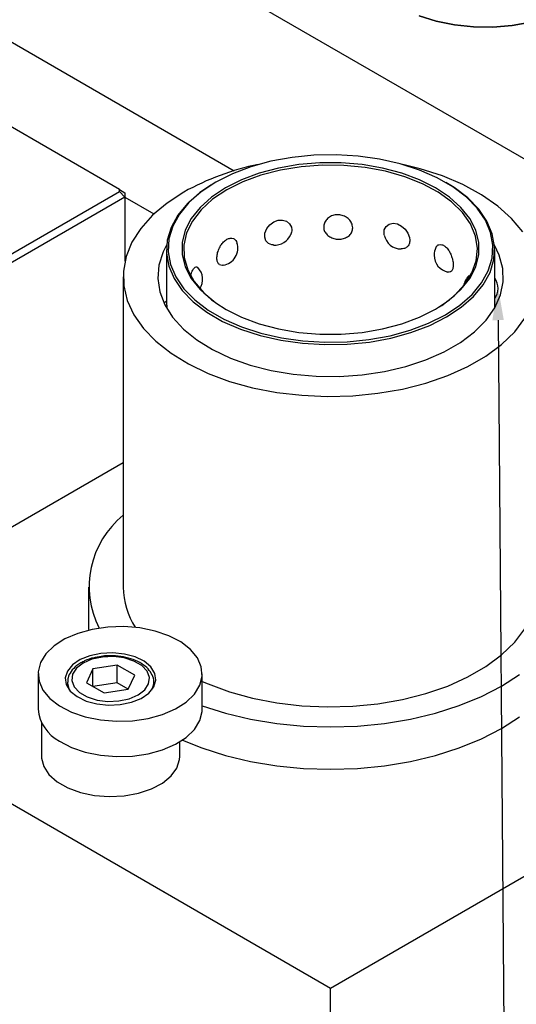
# Model space of a CAD drawing. Header units: inches. Extents: x 1880 to 2363, y -453 to -54.
# Tile 282 of 656: x 2071.66 to 2073.92, y -427.52 to -423.04. Entities that reach past the tile are written whole.
import ezdxf

# ---------------------------------------------------------------- set-up
doc = ezdxf.new("R2010")
doc.units = ezdxf.units.IN
doc.header["$LTSCALE"] = 0.5
doc.header["$MEASUREMENT"] = 0
for name, color, linetype in [('DIE-M-S', 8, 'Continuous'), ('DIE-M-S3', 8, 'Continuous'), ('DSS-M-S', 53, 'Continuous'), ('SID-M-S', 105, 'Continuous'), ('SVD-M-S', 8, 'Continuous')]:
    doc.layers.add(name, color=color, linetype=linetype)

msp = doc.modelspace()

# ---------------------------------------------------------------- linework, layer by layer
at = {"layer": 'DIE-M-S', "linetype": 'Continuous', "lineweight": 25}
for p, q in [((2067.86449, -420.15676), (2075.01687, -424.28574)), ((2067.86449, -420.9733), (2072.63336, -423.72631)), ((2073.47553, -423.02043), (2073.55322, -423.04514)), ((2073.55322, -423.04514), (2073.63678, -423.06233)), ((2073.63678, -423.06233), (2073.72403, -423.07156)), ((2073.81272, -423.07259), (2073.90054, -423.06539)), ((2073.90054, -423.06539), (2073.98523, -423.05016)), ((2073.72403, -423.07156), (2073.81272, -423.07259))]:
    msp.add_line(p, q, dxfattribs=at)
at = {"layer": 'DIE-M-S3', "linetype": 'Continuous', "lineweight": 25}
for p, q in [((2067.86449, -420.9733), (2072.63336, -423.72631)), ((2072.13541, -423.84712), (2072.26763, -423.92345))]:
    msp.add_line(p, q, dxfattribs=at)
at = {"layer": 'DSS-M-S', "linetype": 'Continuous', "lineweight": 25}
for p, q in [((2064.23349, -422.34697), (2073.07233, -427.44952)), ((2073.55322, -423.04514), (2073.47553, -423.02043)), ((2073.63678, -423.06233), (2073.55322, -423.04514)), ((2073.72403, -423.07156), (2073.63678, -423.06233)), ((2073.90054, -423.06539), (2073.81272, -423.07259)), ((2073.98523, -423.05016), (2073.90054, -423.06539)), ((2073.81272, -423.07259), (2073.72403, -423.07156)), ((2072.11041, -423.81208), (2071.45331, -423.43274)), ((2072.8008, -423.68326), (2072.70957, -423.70831)), ((2072.89709, -423.66562), (2072.8008, -423.68326)), ((2072.99664, -423.65571), (2072.89709, -423.66562)), ((2073.02402, -423.69083), (2072.92839, -423.69877)), ((2073.0976, -423.65372), (2072.99664, -423.65571)), ((2073.12064, -423.69083), (2073.02402, -423.69083)), ((2073.19809, -423.65968), (2073.0976, -423.65372)), ((2073.21627, -423.69877), (2073.12064, -423.69083)), ((2073.29624, -423.67349), (2073.19809, -423.65968)), ((2073.39021, -423.69489), (2073.29624, -423.67349)), ((2072.70957, -423.70831), (2072.6251, -423.74029)), ((2072.7478, -423.73765), (2072.66652, -423.76781)), ((2072.83568, -423.71448), (2072.7478, -423.73765)), ((2072.84469, -423.72384), (2072.75548, -423.74685)), ((2072.92839, -423.69877), (2072.83568, -423.71448)), ((2072.93876, -423.70858), (2072.84469, -423.72384)), ((2073.03567, -423.70139), (2072.93876, -423.70858)), ((2073.13337, -423.70242), (2073.03567, -423.70139)), ((2073.22976, -423.71165), (2073.13337, -423.70242)), ((2073.30897, -423.71448), (2073.21627, -423.69877)), ((2073.3228, -423.72889), (2073.22976, -423.71165)), ((2073.39686, -423.73765), (2073.30897, -423.71448)), ((2073.4105, -423.75376), (2073.3228, -423.72889)), ((2073.47827, -423.72347), (2073.39021, -423.69489)), ((2073.47814, -423.76781), (2073.39686, -423.73765)), ((2073.48042, -423.71737), (2073.40141, -423.69803)), ((2073.55876, -423.7587), (2073.47827, -423.72347)), ((2073.58206, -423.75005), (2073.48042, -423.71737)), ((2072.54896, -423.77862), (2072.48257, -423.82257)), ((2072.6251, -423.74029), (2072.54896, -423.77862)), ((2072.66652, -423.76781), (2072.5935, -423.80433)), ((2072.67302, -423.77711), (2072.59907, -423.81398)), ((2072.75548, -423.74685), (2072.67302, -423.77711)), ((2073.49099, -423.78573), (2073.4105, -423.75376)), ((2073.55116, -423.80433), (2073.47814, -423.76781)), ((2073.6302, -423.79994), (2073.55876, -423.7587)), ((2073.67596, -423.7897), (2073.58206, -423.75005)), ((2073.63613, -423.80338), (2073.59855, -423.78028)), ((2071.46366, -424.1939), (2072.11041, -423.82054)), ((2072.11041, -423.82054), (2072.11041, -423.81208)), ((2072.11041, -423.81208), (2072.13541, -423.82652)), ((2072.11041, -423.82054), (2072.13541, -423.84693)), ((2072.13541, -423.82652), (2072.13541, -423.84693)), ((2072.4042, -423.82364), (2072.32715, -423.87396)), ((2072.47629, -423.82626), (2072.4203, -423.87554)), ((2072.48257, -423.82257), (2072.42716, -423.87134)), ((2072.5262, -423.79209), (2072.47629, -423.82626)), ((2072.5935, -423.80433), (2072.53023, -423.84649)), ((2072.59907, -423.81398), (2072.5352, -423.85667)), ((2073.56256, -423.82414), (2073.49099, -423.78573)), ((2073.61443, -423.84649), (2073.55116, -423.80433)), ((2073.62368, -423.86815), (2073.56256, -423.82414)), ((2073.69124, -423.84641), (2073.6302, -423.79994)), ((2073.69782, -423.85035), (2073.63613, -423.80338)), ((2073.76072, -423.8357), (2073.67596, -423.7897)), ((2072.13541, -423.84693), (2071.48134, -424.22452)), ((2072.13541, -423.84693), (2072.13541, -424.13867)), ((2072.42716, -423.87134), (2072.38378, -423.924)), ((2072.53023, -423.84649), (2072.478, -423.89341)), ((2072.5352, -423.85667), (2072.48279, -423.90427)), ((2073.66666, -423.89341), (2073.61443, -423.84649)), ((2073.67305, -423.91682), (2073.62368, -423.86815)), ((2073.74075, -423.89724), (2073.69124, -423.84641)), ((2073.74786, -423.90172), (2073.69782, -423.85035)), ((2073.83504, -423.88737), (2073.76072, -423.8357)), ((2072.32715, -423.87396), (2072.26141, -423.92937)), ((2072.4203, -423.87554), (2072.37645, -423.92877)), ((2072.478, -423.89341), (2072.43786, -423.94414)), ((2072.48279, -423.90427), (2072.44294, -423.95577)), ((2073.7068, -423.94414), (2073.66666, -423.89341)), ((2073.70961, -423.96913), (2073.67305, -423.91682)), ((2073.77781, -423.95149), (2073.74075, -423.89724)), ((2073.78531, -423.95655), (2073.74786, -423.90172)), ((2073.8978, -423.94392), (2073.83504, -423.88737)), ((2072.26141, -423.92937), (2072.20796, -423.98902)), ((2072.37645, -423.92877), (2072.34557, -423.98494)), ((2072.38378, -423.924), (2072.35322, -423.97959)), ((2072.43786, -423.94414), (2072.41064, -423.99766)), ((2072.44294, -423.95577), (2072.4165, -424.01008)), ((2072.79562, -423.97236), (2072.81398, -423.95907)), ((2072.81398, -423.95907), (2072.8342, -423.95185)), ((2072.8342, -423.95185), (2072.85411, -423.95112)), ((2072.85411, -423.95112), (2072.87182, -423.95667)), ((2072.87182, -423.95667), (2072.88562, -423.96788)), ((2073.73402, -423.99766), (2073.7068, -423.94414)), ((2073.80172, -424.00815), (2073.77781, -423.95149)), ((2073.80948, -424.01381), (2073.78531, -423.95655)), ((2073.94804, -424.00449), (2073.8978, -423.94392)), ((2072.20796, -423.98902), (2072.16761, -424.05201)), ((2072.34557, -423.98494), (2072.32822, -424.04302)), ((2072.35322, -423.97959), (2072.33605, -424.03706)), ((2072.41064, -423.99766), (2072.39689, -424.05287)), ((2072.7734, -424.01028), (2072.78148, -423.99026)), ((2072.78148, -423.99026), (2072.79562, -423.97236)), ((2072.88562, -423.96788), (2072.89381, -423.9837)), ((2072.89381, -423.9837), (2072.89544, -423.99596)), ((2072.89544, -423.99596), (2072.89544, -423.99596)), ((2073.31613, -424.0152), (2073.31732, -423.99642)), ((2073.31732, -423.99642), (2073.32568, -423.98062)), ((2073.32568, -423.98062), (2073.34006, -423.97006)), ((2073.34006, -423.97006), (2073.35829, -423.96616)), ((2073.35829, -423.96616), (2073.37783, -423.96916)), ((2073.37783, -423.96916), (2073.39651, -423.97836)), ((2073.39651, -423.97836), (2073.4127, -423.99262)), ((2073.4127, -423.99262), (2073.42503, -424.01054)), ((2073.7326, -424.02396), (2073.70961, -423.96913)), ((2073.74777, -424.05287), (2073.73402, -423.99766)), ((2072.16761, -424.05201), (2072.14097, -424.11738)), ((2072.32822, -424.04302), (2072.32473, -424.10193)), ((2072.33605, -424.03706), (2072.3326, -424.09534)), ((2072.39689, -424.05287), (2072.39689, -424.10864)), ((2072.4165, -424.01008), (2072.40404, -424.06602)), ((2072.77226, -424.02967), (2072.7734, -424.01028)), ((2072.77787, -424.04603), (2072.77226, -424.02967)), ((2072.7893, -424.0578), (2072.77787, -424.04603)), ((2073.31734, -424.01922), (2073.31613, -424.0152)), ((2073.42503, -424.01054), (2073.43223, -424.03032)), ((2073.43223, -424.03032), (2073.43367, -424.04337)), ((2073.43367, -424.04337), (2073.43367, -424.04337)), ((2073.74151, -424.08013), (2073.7326, -424.02396)), ((2073.74777, -424.10864), (2073.74777, -424.05287)), ((2073.81205, -424.06617), (2073.80172, -424.00815)), ((2073.81992, -424.07244), (2073.80948, -424.01381)), ((2072.30953, -424.09659), (2072.29031, -424.15629)), ((2072.32521, -424.06581), (2072.30953, -424.09659)), ((2072.3243, -424.08718), (2072.3243, -424.32316)), ((2072.3326, -424.09534), (2072.34293, -424.15335)), ((2072.40404, -424.06602), (2072.40583, -424.12242)), ((2072.80521, -424.0642), (2072.7893, -424.0578)), ((2072.81262, -424.06449), (2072.80521, -424.0642)), ((2073.73616, -424.13645), (2073.74151, -424.08013)), ((2073.80861, -424.12445), (2073.81205, -424.06617)), ((2073.81644, -424.13134), (2073.81992, -424.07244)), ((2073.84122, -424.11137), (2073.81944, -424.06581)), ((2073.82036, -424.35128), (2073.82036, -424.08718)), ((2072.14097, -424.11738), (2072.12846, -424.18415)), ((2072.32473, -424.10193), (2072.33517, -424.16056)), ((2072.39689, -424.10864), (2072.41064, -424.16385)), ((2072.40583, -424.12242), (2072.42182, -424.17807)), ((2073.71666, -424.19172), (2073.73616, -424.13645)), ((2073.73402, -424.16385), (2073.74777, -424.10864)), ((2073.79144, -424.18192), (2073.80861, -424.12445)), ((2073.79909, -424.18943), (2073.81644, -424.13134)), ((2073.85698, -424.17141), (2073.84122, -424.11137)), ((2072.12846, -424.18415), (2072.13025, -424.2513)), ((2072.29031, -424.15629), (2072.28504, -424.21694)), ((2072.33517, -424.16056), (2072.35935, -424.21782)), ((2072.34293, -424.15335), (2072.36685, -424.21001)), ((2072.41064, -424.16385), (2072.43786, -424.21737)), ((2072.42182, -424.17807), (2072.45167, -424.23178)), ((2073.7068, -424.21737), (2073.73402, -424.16385)), ((2073.76088, -424.23751), (2073.79144, -424.18192)), ((2073.85874, -424.23212), (2073.85698, -424.17141)), ((2072.12745, -424.20934), (2072.12745, -425.62382)), ((2072.28504, -424.21694), (2072.29382, -424.27745)), ((2072.35935, -424.21782), (2072.3968, -424.27265)), ((2072.36685, -424.21001), (2072.40391, -424.26427)), ((2072.43786, -424.21737), (2072.478, -424.2681)), ((2072.45167, -424.23178), (2072.49475, -424.2824)), ((2073.66666, -424.2681), (2073.7068, -424.21737)), ((2073.68342, -424.24477), (2073.71666, -424.19172)), ((2073.76821, -424.2456), (2073.79909, -424.18943)), ((2073.84647, -424.29243), (2073.85874, -424.23212)), ((2072.13025, -424.2513), (2072.14632, -424.31782)), ((2072.3968, -424.27265), (2072.44684, -424.32402)), ((2072.40391, -424.26427), (2072.45342, -424.3151)), ((2072.478, -424.2681), (2072.53023, -424.31502)), ((2073.61443, -424.31502), (2073.66666, -424.2681)), ((2073.63717, -424.29445), (2073.68342, -424.24477)), ((2073.71749, -424.29017), (2073.76088, -424.23751)), ((2073.72436, -424.29883), (2073.76821, -424.2456)), ((2072.14632, -424.31782), (2072.17643, -424.38269)), ((2072.29382, -424.27745), (2072.31649, -424.33674)), ((2072.45342, -424.3151), (2072.51446, -424.36157)), ((2072.49475, -424.2824), (2072.55015, -424.32887)), ((2072.53023, -424.31502), (2072.5935, -424.35718)), ((2073.55116, -424.35718), (2073.61443, -424.31502)), ((2073.57887, -424.33972), (2073.63717, -424.29445)), ((2073.66209, -424.33893), (2073.71749, -424.29017)), ((2073.66836, -424.34811), (2073.72436, -424.29883)), ((2073.82037, -424.35125), (2073.84647, -424.29243)), ((2072.31571, -424.32831), (2072.31331, -424.33029)), ((2072.32403, -424.32254), (2072.31571, -424.32831)), ((2072.31649, -424.33674), (2072.35265, -424.39377)), ((2072.44684, -424.32402), (2072.50853, -424.37098)), ((2072.51446, -424.36157), (2072.58589, -424.4028)), ((2072.55015, -424.32887), (2072.59622, -424.35874)), ((2072.5935, -424.35718), (2072.66652, -424.3937)), ((2073.47814, -424.3937), (2073.55116, -424.35718)), ((2073.54843, -424.35874), (2073.57887, -424.33972)), ((2073.5957, -424.38289), (2073.66209, -424.33893)), ((2073.60127, -424.39253), (2073.66836, -424.34811)), ((2073.78094, -424.40755), (2073.82037, -424.35125)), ((2072.17643, -424.38269), (2072.22012, -424.44493)), ((2072.35265, -424.39377), (2072.40165, -424.4475)), ((2072.50853, -424.37098), (2072.58072, -424.41266)), ((2072.58589, -424.4028), (2072.66639, -424.43804)), ((2072.66652, -424.3937), (2072.7478, -424.42386)), ((2073.39686, -424.42386), (2073.47814, -424.3937)), ((2073.51956, -424.42122), (2073.5957, -424.38289)), ((2073.52432, -424.43127), (2073.60127, -424.39253)), ((2073.72885, -424.4603), (2073.78094, -424.40755)), ((2073.91157, -424.45997), (2073.95856, -424.39853)), ((2072.22012, -424.44493), (2072.27673, -424.5036)), ((2072.40165, -424.4475), (2072.46262, -424.49698)), ((2072.58072, -424.41266), (2072.66207, -424.44827)), ((2072.66207, -424.44827), (2072.75106, -424.47716)), ((2072.66639, -424.43804), (2072.75444, -424.46662)), ((2072.7478, -424.42386), (2072.83568, -424.44703)), ((2072.83568, -424.44703), (2072.92839, -424.46274)), ((2073.21627, -424.46274), (2073.30897, -424.44703)), ((2073.30897, -424.44703), (2073.39686, -424.42386)), ((2073.34386, -424.47825), (2073.43509, -424.4532)), ((2073.43509, -424.4532), (2073.51956, -424.42122)), ((2073.43895, -424.46359), (2073.52432, -424.43127)), ((2072.46262, -424.49698), (2072.53447, -424.54132)), ((2072.75106, -424.47716), (2072.84604, -424.49878)), ((2072.75444, -424.46662), (2072.84842, -424.48802)), ((2072.84604, -424.49878), (2072.94523, -424.51273)), ((2072.84842, -424.48802), (2072.94657, -424.50183)), ((2072.92839, -424.46274), (2073.02402, -424.47068)), ((2073.02402, -424.47068), (2073.12064, -424.47068)), ((2073.12064, -424.47068), (2073.21627, -424.46274)), ((2073.14802, -424.5058), (2073.24757, -424.49589)), ((2073.24757, -424.49589), (2073.34386, -424.47825)), ((2073.24944, -424.50674), (2073.34675, -424.48891)), ((2073.34675, -424.48891), (2073.43895, -424.46359)), ((2073.66505, -424.50858), (2073.72885, -424.4603)), ((2073.85185, -424.51761), (2073.91157, -424.45997)), ((2072.27673, -424.5036), (2072.3454, -424.55781)), ((2072.53447, -424.54132), (2072.61592, -424.57975)), ((2072.94523, -424.51273), (2073.04679, -424.51876)), ((2072.94657, -424.50183), (2073.04706, -424.50779)), ((2073.04679, -424.51876), (2073.14883, -424.51675)), ((2073.04706, -424.50779), (2073.14802, -424.5058)), ((2073.14883, -424.51675), (2073.24944, -424.50674)), ((2073.59067, -424.55151), (2073.66505, -424.50858)), ((2073.78032, -424.57057), (2073.85185, -424.51761)), ((2072.3454, -424.55781), (2072.42509, -424.60674)), ((2072.61592, -424.57975), (2072.70551, -424.61156)), ((2073.41566, -424.61841), (2073.50705, -424.58835)), ((2073.50705, -424.58835), (2073.59067, -424.55151)), ((2073.69806, -424.61806), (2073.78032, -424.57057)), ((2072.42509, -424.60674), (2072.51459, -424.64965)), ((2072.70551, -424.61156), (2072.80165, -424.6362)), ((2073.31815, -424.64118), (2073.41566, -424.61841)), ((2073.60632, -424.65935), (2073.69806, -424.61806)), ((2072.51459, -424.64965), (2072.61255, -424.68588)), ((2072.80165, -424.6362), (2072.90262, -424.65322)), ((2072.90262, -424.65322), (2073.00662, -424.66231)), ((2073.00662, -424.66231), (2073.11179, -424.66333)), ((2073.11179, -424.66333), (2073.21625, -424.65624)), ((2073.21625, -424.65624), (2073.31815, -424.64118)), ((2073.50647, -424.69382), (2073.60632, -424.65935)), ((2072.61255, -424.68588), (2072.71747, -424.71488)), ((2072.71747, -424.71488), (2072.82778, -424.73623)), ((2073.28866, -424.74032), (2073.40005, -424.72095)), ((2073.40005, -424.72095), (2073.50647, -424.69382)), ((2072.82778, -424.73623), (2072.94179, -424.74958)), ((2072.94179, -424.74958), (2073.05778, -424.75475)), ((2073.05778, -424.75475), (2073.17399, -424.75165)), ((2073.17399, -424.75165), (2073.28866, -424.74032)), ((2073.07233, -427.44952), (2077.31497, -425.0003)), ((2070.75655, -425.84732), (2072.12745, -425.05592)), ((2071.96997, -425.62382), (2071.96997, -425.81671)), ((2073.91157, -425.87445), (2073.95856, -425.81301)), ((2073.85185, -425.93209), (2073.91157, -425.87445)), ((2073.78032, -425.98505), (2073.85185, -425.93209)), ((2073.69806, -426.03254), (2073.78032, -425.98505)), ((2073.85182, -426.07381), (2073.93419, -426.0206)), ((2072.48778, -426.05238), (2072.51459, -426.06413)), ((2072.51459, -426.06413), (2072.61255, -426.10036)), ((2073.60632, -426.07383), (2073.69806, -426.03254)), ((2072.61255, -426.10036), (2072.71747, -426.12936)), ((2073.40005, -426.13543), (2073.50647, -426.10831)), ((2073.50647, -426.10831), (2073.60632, -426.07383)), ((2073.75964, -426.12137), (2073.85182, -426.07381)), ((2072.71747, -426.12936), (2072.82778, -426.15071)), ((2072.82778, -426.15071), (2072.94179, -426.16406)), ((2073.17399, -426.16613), (2073.28866, -426.1548)), ((2073.28866, -426.1548), (2073.40005, -426.13543)), ((2073.65882, -426.16266), (2073.75964, -426.12137)), ((2072.48778, -426.16337), (2072.59403, -426.19718)), ((2072.59403, -426.19718), (2072.70824, -426.22449)), ((2072.94179, -426.16406), (2073.05778, -426.16923)), ((2073.05778, -426.16923), (2073.17399, -426.16613)), ((2073.43642, -426.22449), (2073.55063, -426.19718)), ((2073.55063, -426.19718), (2073.65882, -426.16266)), ((2072.70824, -426.22449), (2072.82703, -426.24425)), ((2072.82703, -426.24425), (2072.9489, -426.2562)), ((2073.19575, -426.2562), (2073.31763, -426.24425)), ((2073.31763, -426.24425), (2073.43642, -426.22449)), ((2073.85182, -426.2667), (2073.93419, -426.21348)), ((2072.9489, -426.2562), (2073.07233, -426.2602)), ((2073.07233, -426.2602), (2073.19575, -426.2562)), ((2073.75964, -426.31425), (2073.85182, -426.2667)), ((2072.39766, -426.31998), (2072.48584, -426.35555)), ((2073.65882, -426.35555), (2073.75964, -426.31425)), ((2072.48584, -426.35555), (2072.59403, -426.39007)), ((2073.55063, -426.39007), (2073.65882, -426.35555)), ((2072.59403, -426.39007), (2072.70824, -426.41738)), ((2072.70824, -426.41738), (2072.82703, -426.43713)), ((2073.31763, -426.43713), (2073.43642, -426.41738)), ((2073.43642, -426.41738), (2073.55063, -426.39007)), ((2072.82703, -426.43713), (2072.9489, -426.44909)), ((2072.9489, -426.44909), (2073.07233, -426.45309)), ((2073.07233, -426.45309), (2073.19575, -426.44909)), ((2073.19575, -426.44909), (2073.31763, -426.43713)), ((2073.07233, -428.4702), (2073.07233, -427.44952))]:
    msp.add_line(p, q, dxfattribs=at)
for centre, radius, start, end in [((2072.98144, -424.86134), 1.18745, 101.57167, 119.08604), ((2072.81837, -423.98667), 0.07874, 265.75741, 337.45941), ((2073.39405, -424.00408), 0.07874, 191.1655, 270.32701), ((2072.57123, -424.07932), 0.07874, 278.67042, 18.55956), ((2073.62306, -424.11114), 0.07874, 154.04724, 180), ((2073.62306, -424.11114), 0.07874, 180, 258.41582), ((2072.41074, -424.22199), 0.07874, 327.69794, 43.91347), ((2073.75684, -424.26271), 0.07874, 131.35804, 170.88923), ((2073.75684, -424.26271), 0.07874, 323.77161, 36.22839), ((2072.39026, -425.6205), 0.41755, 129.00796, 206.98031), ((2072.47856, -425.61844), 0.35115, 180.87926, 212.35811)]:
    msp.add_arc(centre, radius, start, end, dxfattribs=at)
for points, knots in [([(2073.17328, -423.98664), (2073.17253, -423.99295), (2073.17103, -424.00558), (2073.15926, -424.02155), (2073.14195, -424.03301), (2073.12069, -424.03878), (2073.09837, -424.03863), (2073.07731, -424.03291), (2073.05946, -424.02218), (2073.04657, -424.00718), (2073.04023, -423.98909), (2073.04152, -423.96973), (2073.05061, -423.95152), (2073.06643, -423.93699), (2073.08682, -423.92818), (2073.10911, -423.92605), (2073.13077, -423.9305), (2073.14979, -423.94079), (2073.16427, -423.9558), (2073.17213, -423.97195), (2073.17295, -423.98241), (2073.17328, -423.98664)], [0, 0, 0, 0, 0.0554579, 0.1109395, 0.1658403, 0.2192081, 0.2711117, 0.3223399, 0.3739729, 0.4268563, 0.4812619, 0.5368274, 0.5927419, 0.6480375, 0.7019377, 0.7542614, 0.8055938, 0.8569812, 0.9093952, 0.9633154, 1, 1, 1, 1]), ([(2072.89544, -423.99596), (2072.89529, -424.00256), (2072.89513, -424.00966), (2072.89115, -424.01629), (2072.89086, -424.01676)], [0, 0, 0, 0, 0.9285763, 1, 1, 1, 1]), ([(2072.58299, -424.15654), (2072.58154, -424.15694), (2072.57526, -424.15868), (2072.56648, -424.15523), (2072.55804, -424.14606), (2072.55405, -424.13053), (2072.55486, -424.11066), (2072.56065, -424.08861), (2072.57096, -424.06738), (2072.58468, -424.04979), (2072.60021, -424.03795), (2072.6159, -424.03277), (2072.62995, -424.03465), (2072.64065, -424.04198), (2072.64388, -424.05064), (2072.6453, -424.05444)], [0, 0, 0, 0, 0.024213, 0.1044406, 0.1866109, 0.2711462, 0.357484, 0.4443641, 0.5302824, 0.6140326, 0.6953332, 0.7750935, 0.8549393, 0.9363803, 1, 1, 1, 1]), ([(2073.43367, -424.04337), (2073.43303, -424.04952), (2073.43177, -424.06184), (2073.42161, -424.07491), (2073.40882, -424.08219), (2073.39848, -424.0821), (2073.39461, -424.08206)], [0, 0, 0, 0, 0.2789989, 0.5581172, 0.8343135, 1, 1, 1, 1]), ([(2073.55304, -424.07707), (2073.55385, -424.07494), (2073.55651, -424.06792), (2073.56599, -424.06252), (2073.57933, -424.06218), (2073.59367, -424.06951), (2073.60699, -424.08293), (2073.61825, -424.10102), (2073.62654, -424.12188), (2073.63093, -424.14117), (2073.63139, -424.15196), (2073.63157, -424.15633)], [0, 0, 0, 0, 0.0559124, 0.1840962, 0.3090452, 0.4303396, 0.5493361, 0.6684602, 0.789964, 0.9149593, 1, 1, 1, 1]), ([(2072.43696, -424.19921), (2072.43813, -424.19528), (2072.44127, -424.18477), (2072.44807, -424.17252), (2072.45611, -424.16459), (2072.46289, -424.16302), (2072.46584, -424.16662), (2072.46688, -424.16788)], [0, 0, 0, 0, 0.1459156, 0.3903589, 0.6301711, 0.8702404, 1, 1, 1, 1]), ([(2073.63157, -424.15633), (2073.63116, -424.16236), (2073.63034, -424.17443), (2073.62362, -424.18535), (2073.61571, -424.18998), (2073.60934, -424.18808), (2073.6074, -424.1875)], [0, 0, 0, 0, 0.2921159, 0.584357, 0.8735385, 1, 1, 1, 1]), ([(2072.32435, -424.32316), (2072.32435, -424.32343), (2072.32436, -424.3241), (2072.32506, -424.33307), (2072.32611, -424.34383), (2072.32659, -424.34879)], [0, 0, 0, 0, 0.2783618, 0.6678565, 1, 1, 1, 1])]:
    msp.add_open_spline(points, degree=3, knots=knots, dxfattribs=at)
at = {"layer": 'SID-M-S'}
msp.add_line((2073.83602, -424.40727), (2073.88184, -430.04734), dxfattribs=at)
msp.add_solid([(2073.81002, -424.40748), (2073.83475, -424.25127), (2073.81002, -424.40748), (2073.86201, -424.40705)], dxfattribs=at)
at = {"layer": 'SVD-M-S', "linetype": 'Continuous', "lineweight": 25}
for p, q in [((2071.92051, -425.83381), (2071.86176, -425.85913)), ((2071.9867, -425.8156), (2071.92051, -425.83381)), ((2072.05777, -425.80519), (2071.9867, -425.8156)), ((2072.13099, -425.80299), (2072.05777, -425.80519)), ((2072.20355, -425.80907), (2072.13099, -425.80299)), ((2072.27266, -425.82321), (2072.20355, -425.80907)), ((2072.33566, -425.84486), (2072.27266, -425.82321)), ((2072.39013, -425.87319), (2072.33566, -425.84486)), ((2071.81268, -425.89058), (2071.77518, -425.92695)), ((2071.86176, -425.85913), (2071.81268, -425.89058)), ((2072.43399, -425.90711), (2072.39013, -425.87319)), ((2071.77518, -425.92695), (2071.75069, -425.96684)), ((2071.97514, -425.93567), (2071.93086, -425.95348)), ((2072.02588, -425.92509), (2071.97514, -425.93567)), ((2072.07965, -425.92245), (2072.02588, -425.92509)), ((2072.13276, -425.92793), (2072.07965, -425.92245)), ((2072.18161, -425.94117), (2072.13276, -425.92793)), ((2072.46554, -425.94532), (2072.43399, -425.90711)), ((2071.75069, -425.96684), (2071.74015, -426.00873)), ((2071.89608, -425.97729), (2071.87316, -426.00549)), ((2071.93086, -425.95348), (2071.89608, -425.97729)), ((2071.94486, -425.96932), (2071.91464, -425.99263)), ((2071.94486, -425.96932), (2071.91464, -425.99263)), ((2071.98522, -425.95188), (2071.94486, -425.96932)), ((2071.98522, -425.95188), (2071.94486, -425.96932)), ((2072.03247, -425.94171), (2071.98522, -425.95188)), ((2072.03247, -425.94171), (2071.98522, -425.95188)), ((2072.09955, -425.97827), (2071.98977, -425.99525)), ((2072.09955, -425.97827), (2071.98977, -425.99525)), ((2072.08277, -425.93963), (2072.03247, -425.94171)), ((2072.08277, -425.93963), (2072.03247, -425.94171)), ((2072.13204, -425.94582), (2072.08277, -425.93963)), ((2072.13204, -425.94582), (2072.08277, -425.93963)), ((2072.17991, -426.02466), (2072.09955, -425.97827)), ((2072.09955, -426.05864), (2072.09955, -425.97827)), ((2072.17991, -426.02466), (2072.09955, -425.97827)), ((2072.09955, -426.05864), (2072.09955, -425.97827)), ((2072.1763, -425.95977), (2072.13204, -425.94582)), ((2072.1763, -425.95977), (2072.13204, -425.94582)), ((2072.21196, -425.98035), (2072.1763, -425.95977)), ((2072.21196, -425.98035), (2072.1763, -425.95977)), ((2072.22286, -425.96125), (2072.18161, -425.94117)), ((2072.23613, -426.0059), (2072.21196, -425.98035)), ((2072.23613, -426.0059), (2072.21196, -425.98035)), ((2072.2537, -425.9868), (2072.22286, -425.96125)), ((2072.48357, -425.98635), (2072.46554, -425.94532)), ((2071.73975, -426.01867), (2071.73975, -426.17941)), ((2071.74015, -426.00873), (2071.74397, -426.051)), ((2071.87316, -426.00549), (2071.86366, -426.03615)), ((2071.89701, -426.0199), (2071.89342, -426.04894)), ((2071.89701, -426.0199), (2071.89342, -426.04894)), ((2071.91464, -425.99263), (2071.89701, -426.0199)), ((2071.91464, -425.99263), (2071.89701, -426.0199)), ((2071.98977, -425.99525), (2071.96035, -426.05863)), ((2071.98977, -425.99525), (2071.96035, -426.05863)), ((2071.98977, -426.07561), (2071.98977, -425.99525)), ((2071.98977, -426.07561), (2071.98977, -425.99525)), ((2072.15049, -426.08804), (2072.17991, -426.02466)), ((2072.15049, -426.08804), (2072.17991, -426.02466)), ((2072.24684, -426.03435), (2072.23613, -426.0059)), ((2072.24684, -426.03435), (2072.23613, -426.0059)), ((2072.27203, -426.0161), (2072.2537, -425.9868)), ((2072.2766, -426.04714), (2072.27203, -426.0161)), ((2072.48739, -426.02861), (2072.48357, -425.98635)), ((2072.48778, -426.17941), (2072.48778, -426.01867)), ((2071.74397, -426.051), (2071.762, -426.09203)), ((2071.86366, -426.03615), (2071.86823, -426.06719)), ((2071.86823, -426.06719), (2071.88656, -426.09648)), ((2071.87328, -426.05772), (2071.87328, -426.07803)), ((2071.87328, -426.05772), (2071.87328, -426.07803)), ((2071.87331, -426.05576), (2071.87339, -426.0616)), ((2071.87331, -426.05576), (2071.87339, -426.0616)), ((2071.87339, -426.0616), (2071.88184, -426.09086)), ((2071.87339, -426.0616), (2071.88184, -426.09086)), ((2071.89342, -426.04894), (2071.90414, -426.07739)), ((2071.89342, -426.04894), (2071.90414, -426.07739)), ((2071.96035, -426.05863), (2072.04072, -426.10502)), ((2071.96035, -426.05863), (2072.04072, -426.10502)), ((2072.09955, -426.05864), (2071.98978, -426.07562)), ((2072.09955, -426.05864), (2071.98978, -426.07562)), ((2072.15048, -426.08804), (2072.09955, -426.05864)), ((2072.15048, -426.08804), (2072.09955, -426.05864)), ((2072.22562, -426.09066), (2072.24325, -426.06338)), ((2072.22562, -426.09066), (2072.24325, -426.06338)), ((2072.24325, -426.06338), (2072.24684, -426.03435)), ((2072.24325, -426.06338), (2072.24684, -426.03435)), ((2072.25842, -426.09086), (2072.26595, -426.06934)), ((2072.25842, -426.09086), (2072.26595, -426.06934)), ((2072.26595, -426.06934), (2072.26682, -426.06232)), ((2072.26595, -426.06934), (2072.26682, -426.06232)), ((2072.26682, -426.06232), (2072.26698, -426.05772)), ((2072.26682, -426.06232), (2072.26698, -426.05772)), ((2072.26698, -426.07803), (2072.26698, -426.05772)), ((2072.26698, -426.07803), (2072.26698, -426.05772)), ((2072.26711, -426.0778), (2072.2766, -426.04714)), ((2072.45236, -426.1104), (2072.47685, -426.0705)), ((2072.47685, -426.0705), (2072.48739, -426.02861)), ((2071.762, -426.09203), (2071.79355, -426.13024)), ((2071.88656, -426.09648), (2071.9174, -426.12204)), ((2071.90414, -426.07739), (2071.9283, -426.10294)), ((2071.90414, -426.07739), (2071.9283, -426.10294)), ((2071.9283, -426.10294), (2071.96396, -426.12352)), ((2071.9283, -426.10294), (2071.96396, -426.12352)), ((2072.04072, -426.10502), (2072.15049, -426.08804)), ((2072.04072, -426.10502), (2072.15049, -426.08804)), ((2072.15504, -426.13141), (2072.19541, -426.11396)), ((2072.15504, -426.13141), (2072.19541, -426.11396)), ((2072.19541, -426.11396), (2072.22562, -426.09066)), ((2072.19541, -426.11396), (2072.22562, -426.09066)), ((2072.2094, -426.12981), (2072.24418, -426.106)), ((2072.24418, -426.106), (2072.26711, -426.0778)), ((2072.41485, -426.14677), (2072.45236, -426.1104)), ((2071.79355, -426.13024), (2071.8374, -426.16416)), ((2071.9174, -426.12204), (2071.95865, -426.14212)), ((2071.95865, -426.14212), (2072.0075, -426.15536)), ((2071.96396, -426.12352), (2072.00822, -426.13747)), ((2071.96396, -426.12352), (2072.00822, -426.13747)), ((2072.0075, -426.15536), (2072.06061, -426.16084)), ((2072.00822, -426.13747), (2072.05749, -426.14366)), ((2072.00822, -426.13747), (2072.05749, -426.14366)), ((2072.05749, -426.14366), (2072.10779, -426.14158)), ((2072.05749, -426.14366), (2072.10779, -426.14158)), ((2072.06061, -426.16084), (2072.11438, -426.1582)), ((2072.10779, -426.14158), (2072.15504, -426.13141)), ((2072.10779, -426.14158), (2072.15504, -426.13141)), ((2072.11438, -426.1582), (2072.16513, -426.14762)), ((2072.16513, -426.14762), (2072.2094, -426.12981)), ((2072.36578, -426.17822), (2072.41485, -426.14677)), ((2071.8374, -426.16416), (2071.89188, -426.19249)), ((2071.89188, -426.19249), (2071.95488, -426.21414)), ((2072.24083, -426.22175), (2072.30702, -426.20353)), ((2072.30702, -426.20353), (2072.36578, -426.17822)), ((2072.47685, -426.23124), (2072.48739, -426.18935)), ((2072.48739, -426.18935), (2072.48778, -426.17941)), ((2071.75517, -426.24076), (2071.75517, -426.39526)), ((2071.95488, -426.21414), (2072.02399, -426.22827)), ((2072.02399, -426.22827), (2072.09655, -426.23436)), ((2072.09655, -426.23436), (2072.16977, -426.23215)), ((2072.16977, -426.23215), (2072.24083, -426.22175)), ((2072.45236, -426.27113), (2072.47685, -426.23124)), ((2072.41485, -426.3075), (2072.45236, -426.27113)), ((2071.8374, -426.32489), (2071.89188, -426.35322)), ((2072.30702, -426.36427), (2072.36578, -426.33895)), ((2072.36578, -426.33895), (2072.41485, -426.3075)), ((2072.38509, -426.39526), (2072.38509, -426.32802)), ((2071.89188, -426.35322), (2071.95488, -426.37487)), ((2071.95488, -426.37487), (2072.02399, -426.38901)), ((2072.16977, -426.39289), (2072.24083, -426.38248)), ((2072.24083, -426.38248), (2072.30702, -426.36427)), ((2071.75517, -426.39526), (2071.75536, -426.40166)), ((2071.75536, -426.40166), (2071.76511, -426.44057)), ((2072.02399, -426.38901), (2072.09655, -426.3951)), ((2072.09655, -426.3951), (2072.16977, -426.39289)), ((2072.37196, -426.44722), (2072.38425, -426.40855)), ((2072.38425, -426.40855), (2072.38509, -426.39526)), ((2071.76511, -426.44057), (2071.78911, -426.47737)), ((2072.34555, -426.48346), (2072.37196, -426.44722)), ((2071.78911, -426.47737), (2071.82625, -426.51032)), ((2071.82625, -426.51032), (2071.8748, -426.5379)), ((2072.25594, -426.54207), (2072.30627, -426.51558)), ((2072.30627, -426.51558), (2072.34555, -426.48346)), ((2071.8748, -426.5379), (2071.93248, -426.5588)), ((2071.93248, -426.5588), (2071.9966, -426.57206)), ((2072.13199, -426.57355), (2072.19693, -426.5617)), ((2072.19693, -426.5617), (2072.25594, -426.54207)), ((2071.9966, -426.57206), (2072.06415, -426.57705)), ((2072.06415, -426.57705), (2072.13199, -426.57355))]:
    msp.add_line(p, q, dxfattribs=at)
msp.add_arc((2071.91879, -426.16475), 0.17964, 184.68129, 243.05862, dxfattribs=at)
for points, knots in [([(2072.26658, -426.06328), (2072.26668, -426.06291), (2072.26938, -426.05227), (2072.26351, -426.03044), (2072.2481, -426.00172), (2072.22111, -425.97678), (2072.18499, -425.95659), (2072.141, -425.94232), (2072.09252, -425.93544), (2072.04834, -425.93502), (2072.02265, -425.93994), (2072.01273, -425.94184)], [0, 0, 0, 0, 0.0044009, 0.1295137, 0.2526128, 0.3795604, 0.512071, 0.646756, 0.7812039, 0.9154424, 1, 1, 1, 1]), ([(2072.26658, -426.06328), (2072.26668, -426.06291), (2072.26938, -426.05227), (2072.26351, -426.03044), (2072.2481, -426.00172), (2072.22111, -425.97678), (2072.18499, -425.95659), (2072.141, -425.94232), (2072.09252, -425.93544), (2072.04834, -425.93502), (2072.02265, -425.93994), (2072.01273, -425.94184)], [0, 0, 0, 0, 0.0044009, 0.1295137, 0.2526128, 0.3795604, 0.512071, 0.646756, 0.7812039, 0.9154424, 1, 1, 1, 1]), ([(2071.93501, -425.96835), (2071.92878, -425.97225), (2071.91066, -425.98359), (2071.88947, -426.00591), (2071.87501, -426.0322), (2071.87494, -426.04898), (2071.87492, -426.05555)], [0, 0, 0, 0, 0.176727, 0.5132924, 0.8093523, 1, 1, 1, 1]), ([(2071.93501, -425.96835), (2071.92878, -425.97225), (2071.91066, -425.98359), (2071.88947, -426.00591), (2071.87501, -426.0322), (2071.87494, -426.04898), (2071.87492, -426.05555)], [0, 0, 0, 0, 0.176727, 0.5132924, 0.8093523, 1, 1, 1, 1]), ([(2072.01273, -425.94184), (2072.00676, -425.94271), (2071.98464, -425.94593), (2071.95853, -425.95582), (2071.94051, -425.96542), (2071.93501, -425.96835)], [0, 0, 0, 0, 0.2043943, 0.7576381, 1, 1, 1, 1]), ([(2072.01273, -425.94184), (2072.00676, -425.94271), (2071.98464, -425.94593), (2071.95853, -425.95582), (2071.94051, -425.96542), (2071.93501, -425.96835)], [0, 0, 0, 0, 0.2043943, 0.7576381, 1, 1, 1, 1])]:
    msp.add_open_spline(points, degree=3, knots=knots, dxfattribs=at)

doc.saveas('drawing.dxf')
